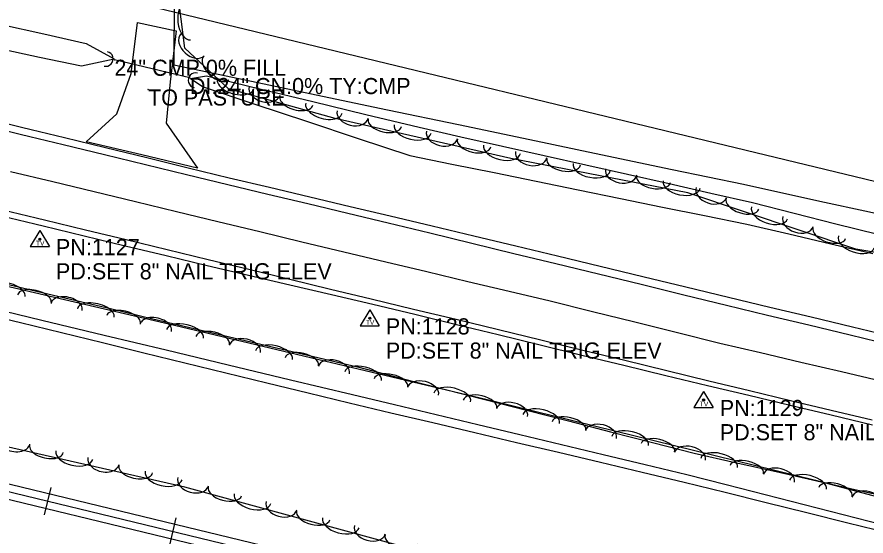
# Model space of a CAD drawing. Extents: x 1441650 to 1491889, y 345904 to 358319.
# Drawn here: x 1449727.8 to 1449991.4, y 353487.1 to 353648 of the extents above; entities that cross this region are included whole.
import ezdxf

# ---------------------------------------------------------------- set-up
doc = ezdxf.new("R2010")
doc.units = 0
for name, color, linetype in [('S_CROSS_DRAIN', 7, 'Continuous'), ('S_CROSS_DRAIN_ANNOT', 7, 'Continuous'), ('S_DITCHLINE', 7, 'Continuous'), ('S_DRG_PT_SYM', 7, 'Continuous'), ('S_EDGE_PAVEMENT', 7, 'Continuous'), ('S_GRAVEL_ROAD', 7, 'Continuous'), ('S_MSC_PT_SYM', 7, 'Continuous'), ('S_PAVEMENT_CROWN', 7, 'Continuous'), ('S_RAILROAD', 7, 'Continuous'), ('S_SECONDARY_CTL', 7, 'Continuous'), ('S_SECONDARY_CTL_ANNOT', 7, 'Continuous'), ('S_SHOULDER', 7, 'Continuous'), ('S_SURVEY_TEXT_ANNOT', 7, 'Continuous'), ('S_TREE', 7, 'Continuous'), ('S_WATER_UTILITIES', 7, 'Continuous')]:
    doc.layers.add(name, color=color, linetype=linetype)

msp = doc.modelspace()

# ---------------------------------------------------------------- linework, layer by layer
at = {"layer": 'S_CROSS_DRAIN'}
msp.add_line((1449781.49, 353629.13), (1449758.08, 353634.8), dxfattribs=at)
for centre, start, end in [((1449755.38, 353635.05), 256.3667, 76.6958), ((1449783.29, 353628.43), 76.8077, 257.1369)]:
    msp.add_arc(centre, 2.3, start, end, dxfattribs=at)
at = {"layer": 'S_DITCHLINE'}
for points in [[(1449468.99, 353706.8), (1449481.9, 353703.75), (1449494.81, 353700.7), (1449507.72, 353697.65), (1449520.62, 353694.6), (1449533.53, 353691.54), (1449546.44, 353688.49), (1449558.68, 353685.37), (1449570.92, 353682.24), (1449583.16, 353679.12), (1449595.4, 353676), (1449607.64, 353672.87), (1449619.88, 353669.75), (1449632.12, 353666.62), (1449644.37, 353663.5), (1449657.48, 353660.54), (1449670.59, 353657.59), (1449683.71, 353654.63), (1449696.82, 353651.67), (1449709.94, 353648.72), (1449723.05, 353645.76), (1449736.16, 353642.81), (1449749.28, 353639.85), (1449758.01, 353635.05)], [(1449467.5, 353698.39), (1449480.29, 353695.43), (1449493.08, 353692.47), (1449505.87, 353689.51), (1449518.65, 353686.55), (1449531.44, 353683.59), (1449544.23, 353680.63), (1449556.7, 353677.39), (1449569.17, 353674.16), (1449581.63, 353670.93), (1449594.1, 353667.69), (1449606.57, 353664.46), (1449619.04, 353661.22), (1449631.51, 353657.99), (1449643.98, 353654.76), (1449656.96, 353652.02), (1449669.94, 353649.28), (1449682.93, 353646.54), (1449695.91, 353643.81), (1449708.89, 353641.07), (1449721.88, 353638.33), (1449734.86, 353635.59), (1449747.84, 353632.86), (1449758.02, 353635.06)], [(1449781.68, 353628.95), (1449786.65, 353629.77), (1449803.16, 353625.79), (1449819.66, 353621.81), (1449836.16, 353617.82), (1449852.67, 353613.84), (1449865.59, 353610.93), (1449878.52, 353608.01), (1449891.45, 353605.1), (1449904.38, 353602.19), (1449917.31, 353599.27), (1449930.24, 353596.36), (1449943.17, 353593.45), (1449956.1, 353590.53), (1449969.07, 353587.24), (1449982.04, 353583.95), (1449995.01, 353580.66)], [(1449781.69, 353628.95), (1449785.62, 353626.35), (1449801.66, 353621.04), (1449817.7, 353615.72), (1449833.74, 353610.41), (1449849.77, 353605.1), (1449862.84, 353602.43), (1449875.91, 353599.77), (1449888.98, 353597.11), (1449902.05, 353594.44), (1449915.12, 353591.78), (1449928.19, 353589.11), (1449941.26, 353586.45), (1449954.33, 353583.79), (1449967.38, 353580.76), (1449980.43, 353577.72), (1449993.48, 353574.69)], [(1449718.55, 353566.64), (1449731.66, 353563.53), (1449744.45, 353560.52), (1449757.23, 353557.5), (1449770.02, 353554.49), (1449782.81, 353551.47), (1449795.6, 353548.45), (1449808.39, 353545.44), (1449821.18, 353542.42), (1449833.97, 353539.41), (1449846.98, 353536.08), (1449859.99, 353532.75), (1449873.01, 353529.42), (1449886.02, 353526.09), (1449899.03, 353522.76), (1449912.05, 353519.43), (1449925.06, 353516.1), (1449938.07, 353512.77), (1449950.76, 353509.91), (1449963.45, 353507.06), (1449976.13, 353504.21), (1449988.82, 353501.35), (1450001.51, 353498.5)], [(1449715.86, 353556.43), (1449728.92, 353553.26), (1449741.67, 353550.16), (1449754.42, 353547.05), (1449767.17, 353543.94), (1449779.92, 353540.83), (1449792.67, 353537.73), (1449805.42, 353534.62), (1449818.17, 353531.51), (1449830.92, 353528.41), (1449843.92, 353525.34), (1449856.92, 353522.26), (1449869.91, 353519.19), (1449882.91, 353516.12), (1449895.91, 353513.05), (1449908.91, 353509.97), (1449921.91, 353506.9), (1449934.91, 353503.83), (1449947.62, 353500.68), (1449960.33, 353497.52), (1449973.05, 353494.37), (1449985.76, 353491.21), (1449998.48, 353488.06)]]:
    msp.add_lwpolyline(points, dxfattribs=at)
at = {"layer": 'S_DRG_PT_SYM'}
for points in [[(1449758.08, 353634.8), (1449758.08, 353634.85), (1449758.08, 353634.8), (1449758.03, 353634.8), (1449758.08, 353634.8), (1449758.08, 353634.75), (1449758.08, 353634.8), (1449758.13, 353634.8)], [(1449781.49, 353629.13), (1449781.49, 353629.18), (1449781.49, 353629.13), (1449781.44, 353629.13), (1449781.49, 353629.13), (1449781.49, 353629.08), (1449781.49, 353629.13), (1449781.54, 353629.13)]]:
    msp.add_lwpolyline(points, dxfattribs=at)
at = {"layer": 'S_EDGE_PAVEMENT'}
for points in [[(1449716.25, 353614.78), (1449729.22, 353611.64), (1449742.19, 353608.49), (1449754.95, 353605.4), (1449767.71, 353602.3), (1449780.47, 353599.21), (1449793.23, 353596.11), (1449805.67, 353593.14), (1449818.12, 353590.16), (1449830.56, 353587.19), (1449843, 353584.21), (1449856.01, 353581.06), (1449869.02, 353577.9), (1449882.03, 353574.74), (1449895.04, 353571.58), (1449908.29, 353568.36), (1449921.54, 353565.14), (1449934.78, 353561.92), (1449948.03, 353558.7), (1449960.83, 353555.62), (1449973.62, 353552.55), (1449986.42, 353549.48), (1449999.21, 353546.41)], [(1449723.42, 353588.28), (1449736.34, 353585.15), (1449749.05, 353582.09), (1449761.76, 353579.02), (1449774.46, 353575.95), (1449787.17, 353572.89), (1449799.82, 353569.82), (1449812.47, 353566.76), (1449825.12, 353563.69), (1449837.77, 353560.63), (1449850.95, 353557.46), (1449864.13, 353554.3), (1449877.3, 353551.13), (1449890.48, 353547.96), (1449903.49, 353544.77), (1449916.5, 353541.59), (1449929.51, 353538.4), (1449942.53, 353535.21), (1449955.21, 353532.19), (1449967.9, 353529.16), (1449980.59, 353526.14), (1449993.27, 353523.12)]]:
    msp.add_lwpolyline(points, dxfattribs=at)
at = {"layer": 'S_GRAVEL_ROAD'}
msp.add_lwpolyline([(1449749.3, 353609.37), (1449758.8, 353618.06), (1449763.25, 353630.53), (1449765.2, 353646.3), (1449777.24, 353643.71), (1449775.33, 353627.95), (1449774.12, 353615.16), (1449783.88, 353601.17), (1449766.59, 353605.27)], close=True, dxfattribs=at)
at = {"layer": 'S_MSC_PT_SYM'}
msp.add_lwpolyline([(1449768.51, 353625.59), (1449768.51, 353625.64), (1449768.51, 353625.59), (1449768.46, 353625.59), (1449768.51, 353625.59), (1449768.51, 353625.54), (1449768.51, 353625.59), (1449768.56, 353625.59)], dxfattribs=at)
at = {"layer": 'S_PAVEMENT_CROWN'}
msp.add_lwpolyline([(1449725.86, 353600.15), (1449738.94, 353597), (1449751.76, 353593.9), (1449764.57, 353590.8), (1449777.39, 353587.7), (1449790.21, 353584.6), (1449803.24, 353581.48), (1449816.27, 353578.35), (1449829.31, 353575.22), (1449842.34, 353572.1), (1449855.08, 353569.07), (1449867.82, 353566.05), (1449880.56, 353563.03), (1449893.3, 353560), (1449906.47, 353556.73), (1449919.64, 353553.46), (1449932.81, 353550.19), (1449945.98, 353546.92), (1449958.58, 353543.97), (1449971.18, 353541.02), (1449983.78, 353538.08), (1449996.38, 353535.13)], dxfattribs=at)
at = {"layer": 'S_RAILROAD'}
for p, q in [((1449738.3, 353502.14), (1449736.26, 353493.71)), ((1449737.83, 353500.23), (1449737.83, 353500.2)), ((1449736.73, 353495.66), (1449736.75, 353495.76)), ((1449777.18, 353492.73), (1449775.13, 353484.3)), ((1449776.71, 353490.82), (1449776.71, 353490.79))]:
    msp.add_line(p, q, dxfattribs=at)
for points in [[(1449174.09, 353636.72), (1450246.92, 353376.98)], [(1449172.98, 353632.14), (1450245.81, 353372.4)], [(1449173.53, 353634.41), (1450246.36, 353374.68)], [(1449737.25, 353497.93), (1449737.28, 353497.93)], [(1449776.13, 353488.52), (1449776.16, 353488.51)]]:
    msp.add_lwpolyline(points, dxfattribs=at)
at = {"layer": 'S_SECONDARY_CTL'}
for p, q in [((1449734.92, 353581.79), (1449731.91, 353576.84)), ((1449734.92, 353581.79), (1449737.87, 353576.84)), ((1449731.91, 353576.84), (1449737.87, 353576.84)), ((1449837.32, 353557.21), (1449834.31, 353552.26)), ((1449837.32, 353557.21), (1449840.27, 353552.26)), ((1449834.31, 353552.26), (1449840.27, 353552.26)), ((1449940.97, 353531.89), (1449937.96, 353526.94)), ((1449940.97, 353531.89), (1449943.91, 353526.94)), ((1449937.96, 353526.94), (1449943.91, 353526.94))]:
    msp.add_line(p, q, dxfattribs=at)
for centre, radius in [((1449734.92, 353579.18), 0.311), ((1449734.92, 353579.18), 0.183), ((1449734.92, 353579.18), 0.103), ((1449837.32, 353554.6), 0.311), ((1449837.32, 353554.6), 0.183), ((1449837.32, 353554.6), 0.103), ((1449940.97, 353529.28), 0.311), ((1449940.97, 353529.28), 0.183), ((1449940.97, 353529.28), 0.103)]:
    msp.add_circle(centre, radius, dxfattribs=at)
at = {"layer": 'S_SHOULDER'}
for points in [[(1449716.74, 353616.93), (1449729.64, 353613.82), (1449742.54, 353610.71), (1449755.34, 353607.58), (1449768.13, 353604.44), (1449780.93, 353601.31), (1449793.72, 353598.18), (1449806.21, 353595.23), (1449818.7, 353592.28), (1449831.2, 353589.32), (1449843.69, 353586.37), (1449856.66, 353583.26), (1449869.64, 353580.15), (1449882.62, 353577.04), (1449895.6, 353573.93), (1449908.86, 353570.74), (1449922.13, 353567.56), (1449935.39, 353564.37), (1449948.66, 353561.19), (1449961.51, 353558.1), (1449974.37, 353555.02), (1449987.22, 353551.93), (1450000.08, 353548.85)], [(1449723.04, 353586.4), (1449735.97, 353583.24), (1449748.68, 353580.17), (1449761.4, 353577.11), (1449774.11, 353574.04), (1449786.83, 353570.98), (1449799.7, 353567.99), (1449812.56, 353565.01), (1449825.43, 353562.02), (1449838.3, 353559.04), (1449851.27, 353555.87), (1449864.24, 353552.7), (1449877.22, 353549.54), (1449890.19, 353546.37), (1449903.19, 353543.22), (1449916.19, 353540.06), (1449929.2, 353536.91), (1449942.2, 353533.76), (1449955, 353530.72), (1449967.8, 353527.69), (1449980.6, 353524.65), (1449993.39, 353521.61)]]:
    msp.add_lwpolyline(points, dxfattribs=at)
at = {"layer": 'S_TREE'}
for points in [[(1450279.51, 353513.84), (1450173.22, 353538.03), (1450057.45, 353564.36), (1449988.22, 353576.09), (1449936.01, 353593.56), (1449881.16, 353604.18), (1449826.6, 353616.6), (1449793.49, 353625.78), (1449779.88, 353638.39), (1449776.44, 353666.29), (1449781.28, 353700.37), (1449774.26, 353702.08), (1449769.13, 353697.86), (1449764.13, 353669.25), (1449758.73, 353663.37), (1449745.64, 353666.27), (1449739.5, 353677.07), (1449735.26, 353706.14), (1449729.82, 353757.95), (1449726.38, 353801.61), (1449728.71, 353872.3)], [(1449739.45, 353698.22), (1449738.31, 353684.1), (1449737.18, 353669.97), (1449756.92, 353662.16), (1449776.65, 353654.35), (1449776.52, 353633.17), (1449798.62, 353628.55), (1449820.71, 353623.92), (1449842.81, 353619.29), (1449864.91, 353614.67), (1449887, 353610.04), (1449909.1, 353605.41), (1449931.2, 353600.79), (1449953.29, 353596.16), (1449965.87, 353593.41), (1449978.45, 353590.66), (1449991.02, 353587.9), (1450003.6, 353585.15)], [(1449739.45, 353698.22), (1449738.31, 353684.1), (1449737.18, 353669.97), (1449756.92, 353662.16), (1449776.65, 353654.35), (1449776.52, 353633.17), (1449798.62, 353628.55), (1449820.71, 353623.92), (1449842.81, 353619.29), (1449864.91, 353614.67), (1449887, 353610.04), (1449909.1, 353605.41), (1449931.2, 353600.79), (1449953.29, 353596.16), (1449965.87, 353593.41), (1449978.45, 353590.66), (1449991.02, 353587.9), (1450003.6, 353585.15)], [(1449213.13, 353684.9), (1449411.1, 353639.85), (1449617.01, 353589.74), (1449776.7, 353552.52), (1449875.91, 353528.95), (1449975.69, 353504.38), (1450069.22, 353479.4), (1450132.33, 353465.04), (1450208.47, 353444.79), (1450290.51, 353426)], [(1450255.84, 353384.72), (1450088.93, 353426.41), (1449953.23, 353459.15), (1449860.73, 353480.2), (1449779.88, 353502.2), (1449716.43, 353516.64), (1449650.08, 353534.03), (1449589.19, 353547.88), (1449507.99, 353568.19), (1449451.14, 353581.22), (1449383.19, 353596.68), (1449301.22, 353615.58), (1449196.09, 353641.05)], [(1449716.29, 353558.67), (1449735.57, 353554.05), (1449754.86, 353549.42), (1449774.14, 353544.8), (1449793.42, 353540.18), (1449812.71, 353535.56), (1449831.99, 353530.93), (1449844.96, 353527.84), (1449857.94, 353524.74), (1449870.91, 353521.65), (1449883.89, 353518.55), (1449896.86, 353515.46), (1449909.83, 353512.37), (1449922.81, 353509.27), (1449935.78, 353506.18), (1449947.91, 353503.08), (1449960.03, 353499.98), (1449972.16, 353496.89), (1449984.28, 353493.79), (1449996.41, 353490.69)], [(1449716.29, 353558.67), (1449735.57, 353554.05), (1449754.86, 353549.42), (1449774.14, 353544.8), (1449793.42, 353540.18), (1449812.71, 353535.56), (1449831.99, 353530.93), (1449844.96, 353527.84), (1449857.94, 353524.74), (1449870.91, 353521.65), (1449883.89, 353518.55), (1449896.86, 353515.46), (1449909.83, 353512.37), (1449922.81, 353509.27), (1449935.78, 353506.18), (1449947.91, 353503.08), (1449960.03, 353499.98), (1449972.16, 353496.89), (1449984.28, 353493.79), (1449996.41, 353490.69)]]:
    msp.add_lwpolyline(points, dxfattribs=at)
for centre, major_axis, ratio, start_param, end_param in [((1449780.99, 353646.76), (0.72, -5.82), 0.550079, 3.141593, 6.283185), ((1449782.31, 353639.4), (3.63, -3.37), 0.68531, 3.141593, 6.283185), ((1449789.68, 353632.2), (3.92, -3.64), 0.540699, 3.141593, 6.283185), ((1449795.7, 353627.37), (5.66, -1.57), 0.55008, 3.141593, 6.283186), ((1449804.69, 353625.14), (4.78, -1.32), 0.685311, 3.141594, 6.283186), ((1449814.55, 353622.14), (5.15, -1.43), 0.540699, 3.141593, 6.283186), ((1449823.1, 353619.77), (5.66, -1.57), 0.55008, 3.141593, 6.283186), ((1449832.04, 353617.8), (4.83, -1.1), 0.68531, 3.141593, 6.283185), ((1449842.02, 353615.26), (5.21, -1.19), 0.540699, 3.141593, 6.283185), ((1449850.67, 353613.3), (5.72, -1.3), 0.55008, 3.141593, 6.283185), ((1449859.76, 353611.5), (4.83, -1.1), 0.68531, 3.141593, 6.283185), ((1449869.74, 353608.96), (5.21, -1.19), 0.540699, 3.141593, 6.283185), ((1449878.39, 353606.99), (5.72, -1.3), 0.55008, 3.141593, 6.283185), ((1449887.44, 353605.39), (4.86, -0.94), 0.68531, 3.141593, 6.283185), ((1449897.5, 353603.18), (5.25, -1.02), 0.540699, 3.141593, 6.283185), ((1449906.21, 353601.49), (5.76, -1.12), 0.55008, 3.141593, 6.283185), ((1449915.35, 353599.99), (4.86, -0.94), 0.68531, 3.141593, 6.283185), ((1449925.41, 353597.77), (5.25, -1.02), 0.540699, 3.141593, 6.283185), ((1449934.12, 353596.09), (5.76, -1.12), 0.55008, 3.141593, 6.283185), ((1449943.33, 353593.62), (4.7, -1.57), 0.68531, 3.141593, 6.283185), ((1449953.02, 353590.11), (5.07, -1.7), 0.540699, 3.141593, 6.283185), ((1449961.43, 353587.29), (5.57, -1.86), 0.550079, 3.141593, 6.283185), ((1449970.29, 353584.6), (4.7, -1.57), 0.68531, 3.141593, 6.283185), ((1449979.97, 353581.09), (5.07, -1.7), 0.540699, 3.141593, 6.283185), ((1449988.38, 353578.27), (5.57, -1.86), 0.550079, 3.141593, 6.283185), ((1449724.61, 353562.69), (-5.71, 1.33), 0.497514, 3.141989, 6.283582), ((1449733.24, 353560.68), (-5.21, 1.21), 0.48903, 3.141978, 6.283571), ((1449743.22, 353558.11), (-4.83, 1.13), 0.619823, 3.142196, 6.283789), ((1449752.29, 353556.24), (-5.71, 1.33), 0.497514, 3.141989, 6.283582), ((1449760.93, 353554.23), (-5.21, 1.21), 0.48903, 3.141978, 6.283571), ((1449770.91, 353551.66), (-4.83, 1.13), 0.619823, 3.142196, 6.283789), ((1449779.97, 353549.77), (-5.71, 1.36), 0.497508, 3.141593, 6.283185), ((1449788.59, 353547.72), (-5.2, 1.24), 0.489025, 3.141593, 6.283185), ((1449798.56, 353545.11), (-4.82, 1.15), 0.619815, 3.141593, 6.283185), ((1449807.62, 353543.2), (-5.71, 1.36), 0.497508, 3.141593, 6.283185), ((1449816.25, 353541.15), (-5.2, 1.24), 0.489025, 3.141593, 6.283185), ((1449826.22, 353538.54), (-4.82, 1.15), 0.619815, 3.141593, 6.283185), ((1449835.28, 353536.63), (-5.71, 1.36), 0.497508, 3.141593, 6.283185), ((1449843.91, 353534.58), (-5.2, 1.24), 0.489025, 3.141593, 6.283185), ((1449853.88, 353531.97), (-4.82, 1.15), 0.619815, 3.141593, 6.283185), ((1449862.94, 353530.06), (-5.71, 1.36), 0.497508, 3.141593, 6.283185), ((1449871.57, 353528.01), (-5.2, 1.24), 0.489025, 3.141593, 6.283185), ((1449881.51, 353525.35), (-4.81, 1.18), 0.61981, 3.141593, 6.283185), ((1449890.55, 353523.37), (-5.7, 1.4), 0.497504, 3.141593, 6.283185), ((1449899.16, 353521.25), (-5.19, 1.28), 0.48902, 3.141593, 6.283185), ((1449909.11, 353518.56), (-4.81, 1.18), 0.61981, 3.141593, 6.283185), ((1449918.16, 353516.57), (-5.7, 1.4), 0.497504, 3.141593, 6.283185), ((1449726.98, 353516.67), (4.83, -1.1), 0.68337, 3.141604, 6.283197), ((1449926.77, 353514.45), (-5.19, 1.28), 0.48902, 3.141593, 6.283185), ((1449736.96, 353514.13), (5.21, -1.19), 0.539168, 3.141599, 6.283192), ((1449745.61, 353512.17), (5.72, -1.3), 0.548522, 3.1416, 6.283192), ((1449936.71, 353511.76), (-4.81, 1.18), 0.61981, 3.141593, 6.283185), ((1449754.69, 353510.37), (4.83, -1.1), 0.68337, 3.141604, 6.283197), ((1449945.76, 353509.78), (-5.7, 1.4), 0.497504, 3.141593, 6.283185), ((1449954.37, 353507.66), (-5.19, 1.28), 0.48902, 3.141593, 6.283185), ((1449764.68, 353507.83), (5.21, -1.19), 0.539168, 3.141599, 6.283192), ((1449964.32, 353504.96), (-4.81, 1.18), 0.61981, 3.141593, 6.283185), ((1449773.33, 353505.86), (5.72, -1.3), 0.548522, 3.1416, 6.283192), ((1449973.36, 353502.98), (-5.7, 1.4), 0.497504, 3.141593, 6.283185), ((1449782.49, 353503.95), (4.78, -1.3), 0.68337, 3.141593, 6.283185), ((1449981.9, 353500.74), (-5.17, 1.38), 0.489034, 3.141593, 6.283185), ((1449792.36, 353501), (5.16, -1.4), 0.539168, 3.141593, 6.283185), ((1449991.79, 353497.85), (-4.79, 1.28), 0.619827, 3.141593, 6.283185), ((1449800.92, 353498.67), (5.66, -1.54), 0.548522, 3.141593, 6.283185), ((1449809.92, 353496.49), (4.78, -1.3), 0.68337, 3.141593, 6.283185), ((1449819.79, 353493.53), (5.16, -1.4), 0.539168, 3.141593, 6.283185), ((1449828.35, 353491.2), (5.66, -1.54), 0.548522, 3.141593, 6.283185), ((1449837.35, 353489.02), (4.78, -1.3), 0.68337, 3.141593, 6.283185), ((1449847.22, 353486.06), (5.16, -1.4), 0.539168, 3.141593, 6.283185)]:
    msp.add_ellipse(centre, major_axis=major_axis, ratio=ratio, start_param=start_param, end_param=end_param, dxfattribs=at)
at = {"layer": 'S_WATER_UTILITIES'}
msp.add_line((1448988.85, 353840.47), (1450406.03, 353497.36), dxfattribs=at)

# ---------------------------------------------------------------- texts
at = {"layer": 'S_CROSS_DRAIN_ANNOT'}
for s, p in [('24" CMP 0% FILL', (1449758.08, 353629.8)), ('DI:24" CN:0% TY:CMP', (1449781.49, 353624.13))]:
    msp.add_text(s, height=5, dxfattribs=at).set_placement(p)
at = {"layer": 'S_SECONDARY_CTL'}
for p in [(1449733.72, 353577.17), (1449836.11, 353552.59), (1449939.76, 353527.27)]:
    msp.add_text('TV', height=1.5, rotation=360, dxfattribs=at).set_placement(p)
at = {"layer": 'S_SECONDARY_CTL_ANNOT'}
for s, p in [('PN:1127', (1449739.92, 353574.18)), ('PD:SET 8" NAIL TRIG ELEV', (1449739.92, 353566.68)), ('PN:1128', (1449842.32, 353549.6)), ('PD:SET 8" NAIL TRIG ELEV', (1449842.32, 353542.1)), ('PN:1129', (1449945.97, 353524.28)), ('PD:SET 8" NAIL TRIG ELEV', (1449945.97, 353516.78))]:
    msp.add_text(s, height=5, dxfattribs=at).set_placement(p)
at = {"layer": 'S_SURVEY_TEXT_ANNOT'}
msp.add_text('TO PASTURE', height=5, dxfattribs=at).set_placement((1449768.51, 353620.59))

doc.saveas('drawing.dxf')
